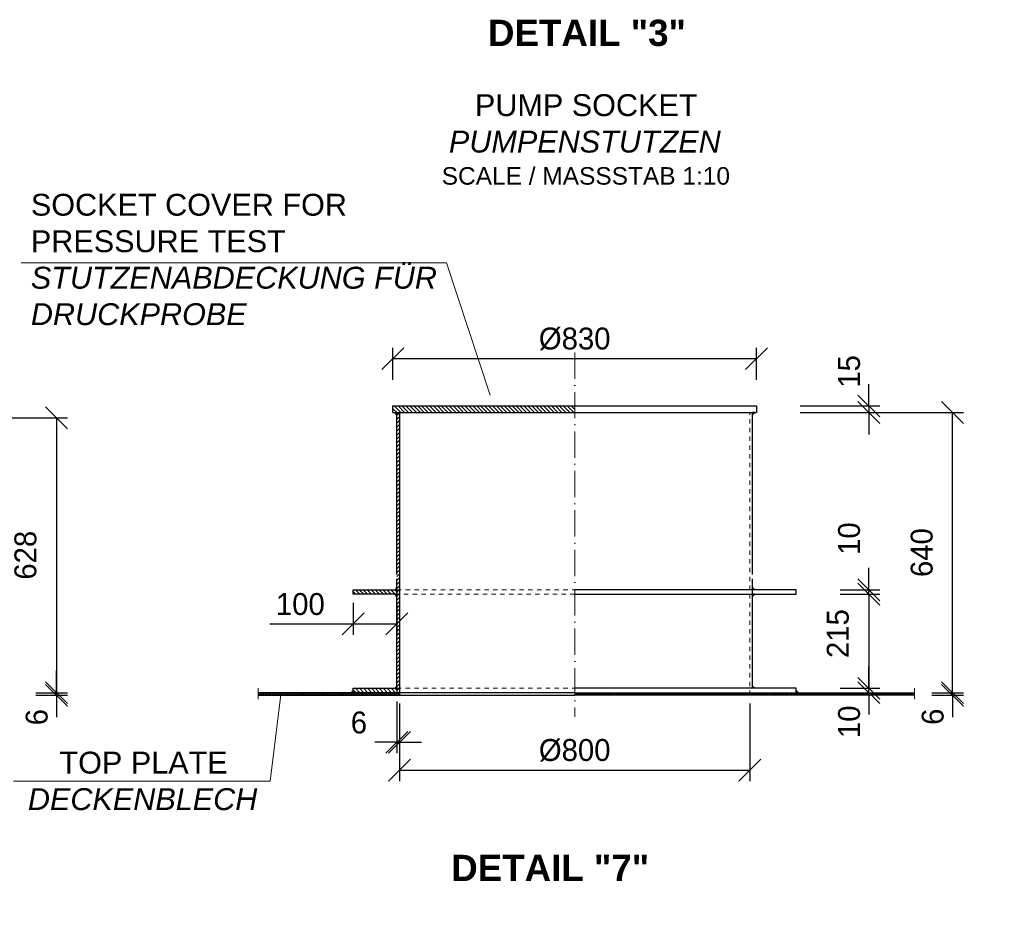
# Model space of a CAD drawing. Header units: millimetres. Extents: x -14064 to 10606674, y -83552 to 74051.
# Tile 584 of 656: x 35837 to 38086, y -46400 to -44331. Entities that reach past the tile are written whole.
import ezdxf

# ---------------------------------------------------------------- set-up
doc = ezdxf.new("R2010")
doc.units = ezdxf.units.MM
doc.linetypes.add('ACAD_ISO10W100', pattern=[18, 12, -3, 0, -3])
doc.linetypes.add('JIS_02_1.0', pattern=[2, 1, -1])
doc.layers.add('Bemaßung', color=7, linetype='Continuous', lineweight=9)
doc.layers.add('Beschriftung', color=7, linetype='Continuous', lineweight=9)
doc.styles.add('LBB3.5M1000', font='isocp.shx', dxfattribs={"height": 3.5})
doc.dimstyles.new('DIN', dxfattribs={"dimtxt": 2.5, "dimasz": 2.5, "dimexe": 1.25, "dimexo": 0.625, "dimtad": 1, "dimtih": 1, "dimdec": 4, "dimdsep": 46, "dimlunit": 6, "dimtxsty": 'Standard', "dimcen": 2.5, "dimadec": 0, "dimazin": 0, "dimtfac": 1, "dimtdec": 4, "dimtmove": 0, "dimatfit": 3, "dimfxl": 0, "dimtvp": 1, "dimtolj": 1, "dimtzin": 0, "dimarcsym": 0})

# ---------------------------------------------------------------- blocks, each defined once
blk = doc.blocks.new('_Oblique')
at = {"color": 0, "linetype": 'ByBlock', "lineweight": -2}
blk.add_line((-0.5, -0.5), (0.5, 0.5), dxfattribs=at)
blk = doc.blocks.new('*D425')
at = {"layer": 'Bemaßung', "color": 0, "lineweight": -2, "transparency": 16777216}
for p, q in [((35921.4, -45868.2), (35921.4, -45818.2)), ((35874.3, -45868.2), (35946.4, -45868.2)), ((35874.3, -45874.2), (35946.4, -45874.2)), ((35921.4, -45874.2), (35921.4, -45868.2)), ((35921.4, -45874.2), (35921.4, -45924.2))]:
    blk.add_line(p, q, dxfattribs=at)
at = {"layer": 'DEFPOINTS', "color": 0, "transparency": 16777216}
for p in [(35834.3, -45868.2), (35834.3, -45874.2), (35921.4, -45868.2)]:
    blk.add_point(p, dxfattribs=at)
at = {"layer": 'Bemaßung', "color": 0, "lineweight": -2, "transparency": 16777216, "xscale": 50, "yscale": 50, "zscale": 50}
for p, rotation in [((35921.4, -45868.2), 270), ((35921.4, -45874.2), 90)]:
    blk.add_blockref('_Oblique', p, dxfattribs=dict(at, rotation=rotation))
at = {"layer": 'Bemaßung', "color": 0, "transparency": 16777216, "insert": (35876.4, -45924.2), "char_height": 50, "attachment_point": 5, "rotation": 90}
blk.add_mtext('\\A1;6', dxfattribs=at)
blk = doc.blocks.new('*D426')
at = {"layer": 'Bemaßung', "color": 0, "lineweight": -2, "transparency": 16777216}
for p, q in [((35558.6, -45240.2), (35946.4, -45240.2)), ((35921.4, -45240.2), (35921.4, -45868.2)), ((35874.3, -45868.2), (35946.4, -45868.2))]:
    blk.add_line(p, q, dxfattribs=at)
at = {"layer": 'DEFPOINTS', "color": 0, "transparency": 16777216}
for p in [(35518.6, -45240.2), (35834.3, -45868.2), (35921.4, -45868.2)]:
    blk.add_point(p, dxfattribs=at)
at = {"layer": 'Bemaßung', "color": 0, "lineweight": -2, "transparency": 16777216, "xscale": 50, "yscale": 50, "zscale": 50}
for p, rotation in [((35921.4, -45240.2), 90), ((35921.4, -45868.2), 270)]:
    blk.add_blockref('_Oblique', p, dxfattribs=dict(at, rotation=rotation))
at = {"layer": 'Bemaßung', "color": 0, "transparency": 16777216, "insert": (35850.7, -45554.2), "char_height": 50, "attachment_point": 5, "rotation": 90}
blk.add_mtext('\\A1;628', dxfattribs=at)
blk = doc.blocks.new('*D367')
at = {"layer": 'Bemaßung', "color": 0, "lineweight": -2, "transparency": 16777216}
for p, q in [((37776.5, -45858.2), (37776.5, -45808.2)), ((37710.7, -45858.2), (37801.5, -45858.2)), ((37776.5, -45868.2), (37776.5, -45858.2)), ((37710.7, -45868.2), (37801.5, -45868.2)), ((37776.5, -45868.2), (37776.5, -45918.2))]:
    blk.add_line(p, q, dxfattribs=at)
at = {"layer": 'DEFPOINTS', "color": 0, "transparency": 16777216}
for p in [(37610.7, -45858.2), (37776.5, -45858.2), (37610.7, -45868.2)]:
    blk.add_point(p, dxfattribs=at)
at = {"layer": 'Bemaßung', "color": 0, "lineweight": -2, "transparency": 16777216, "xscale": 50, "yscale": 50, "zscale": 50}
for p, rotation in [((37776.5, -45858.2), 270), ((37776.5, -45868.2), 90)]:
    blk.add_blockref('_Oblique', p, dxfattribs=dict(at, rotation=rotation))
at = {"layer": 'Bemaßung', "color": 0, "transparency": 16777216, "insert": (37731.5, -45934.7), "char_height": 50, "attachment_point": 5, "rotation": 90}
blk.add_mtext('\\A1;10', dxfattribs=at)
blk = doc.blocks.new('*D368')
at = {"layer": 'Bemaßung', "color": 0, "lineweight": -2, "transparency": 16777216}
for p, q in [((37710.7, -45643.2), (37801.5, -45643.2)), ((37776.5, -45643.2), (37776.5, -45858.2)), ((37710.7, -45858.2), (37801.5, -45858.2))]:
    blk.add_line(p, q, dxfattribs=at)
at = {"layer": 'DEFPOINTS', "color": 0, "transparency": 16777216}
for p in [(37610.7, -45643.2), (37610.7, -45858.2), (37776.5, -45858.2)]:
    blk.add_point(p, dxfattribs=at)
at = {"layer": 'Bemaßung', "color": 0, "lineweight": -2, "transparency": 16777216, "xscale": 50, "yscale": 50, "zscale": 50}
for p, rotation in [((37776.5, -45643.2), 90), ((37776.5, -45858.2), 270)]:
    blk.add_blockref('_Oblique', p, dxfattribs=dict(at, rotation=rotation))
at = {"layer": 'Bemaßung', "color": 0, "transparency": 16777216, "insert": (37705.8, -45733.2), "char_height": 50, "attachment_point": 5, "rotation": 90}
blk.add_mtext('\\A1;215', dxfattribs=at)
blk = doc.blocks.new('*D369')
at = {"layer": 'Bemaßung', "color": 0, "lineweight": -2, "transparency": 16777216}
for p, q in [((37776.5, -45633.2), (37776.5, -45583.2)), ((37710.7, -45633.2), (37801.5, -45633.2)), ((37710.7, -45643.2), (37801.5, -45643.2)), ((37776.5, -45643.2), (37776.5, -45633.2)), ((37776.5, -45643.2), (37776.5, -45693.2))]:
    blk.add_line(p, q, dxfattribs=at)
at = {"layer": 'DEFPOINTS', "color": 0, "transparency": 16777216}
for p in [(37610.7, -45633.2), (37610.7, -45643.2), (37776.5, -45633.2)]:
    blk.add_point(p, dxfattribs=at)
at = {"layer": 'Bemaßung', "color": 0, "lineweight": -2, "transparency": 16777216, "xscale": 50, "yscale": 50, "zscale": 50}
for p, rotation in [((37776.5, -45633.2), 270), ((37776.5, -45643.2), 90)]:
    blk.add_blockref('_Oblique', p, dxfattribs=dict(at, rotation=rotation))
at = {"layer": 'Bemaßung', "color": 0, "transparency": 16777216, "insert": (37731.5, -45516.2), "char_height": 50, "attachment_point": 5, "rotation": 90}
blk.add_mtext('\\A1;10', dxfattribs=at)
blk = doc.blocks.new('*D370')
at = {"layer": 'Bemaßung', "color": 0, "lineweight": -2, "transparency": 16777216}
for p, q in [((37967.5, -45868.2), (37967.5, -45818.2)), ((37920.4, -45868.2), (37992.5, -45868.2)), ((37920.4, -45874.2), (37992.5, -45874.2)), ((37967.5, -45874.2), (37967.5, -45868.2)), ((37967.5, -45874.2), (37967.5, -45924.2))]:
    blk.add_line(p, q, dxfattribs=at)
at = {"layer": 'DEFPOINTS', "color": 0, "transparency": 16777216}
for p in [(37880.4, -45868.2), (37880.4, -45874.2), (37967.5, -45868.2)]:
    blk.add_point(p, dxfattribs=at)
at = {"layer": 'Bemaßung', "color": 0, "lineweight": -2, "transparency": 16777216, "xscale": 50, "yscale": 50, "zscale": 50}
for p, rotation in [((37967.5, -45868.2), 270), ((37967.5, -45874.2), 90)]:
    blk.add_blockref('_Oblique', p, dxfattribs=dict(at, rotation=rotation))
at = {"layer": 'Bemaßung', "color": 0, "transparency": 16777216, "insert": (37922.5, -45923.2), "char_height": 50, "attachment_point": 5, "rotation": 90}
blk.add_mtext('\\A1;6', dxfattribs=at)
blk = doc.blocks.new('*D430')
at = {"layer": 'Bemaßung', "color": 0, "lineweight": -2, "transparency": 16777216}
for p, q in [((37619.7, -45228.2), (37992.5, -45228.2)), ((37967.5, -45868.2), (37967.5, -45228.2)), ((37980.4, -45868.2), (37992.5, -45868.2))]:
    blk.add_line(p, q, dxfattribs=at)
at = {"layer": 'DEFPOINTS', "color": 0, "transparency": 16777216}
for p in [(37519.7, -45228.2), (37967.5, -45228.2), (37880.4, -45868.2)]:
    blk.add_point(p, dxfattribs=at)
at = {"layer": 'Bemaßung', "color": 0, "lineweight": -2, "transparency": 16777216, "xscale": 50, "yscale": 50, "zscale": 50}
for p, rotation in [((37967.5, -45228.2), 90), ((37967.5, -45868.2), 270)]:
    blk.add_blockref('_Oblique', p, dxfattribs=dict(at, rotation=rotation))
at = {"layer": 'Bemaßung', "color": 0, "transparency": 16777216, "insert": (37897.4, -45548.2), "char_height": 50, "attachment_point": 5, "rotation": 90}
blk.add_mtext('\\A1;640', dxfattribs=at)
blk = doc.blocks.new('*D431')
at = {"layer": 'Bemaßung', "color": 0, "lineweight": -2, "transparency": 16777216}
for p, q in [((37776.5, -45213.2), (37776.5, -45163.2)), ((37619.7, -45213.2), (37801.5, -45213.2)), ((37776.5, -45213.2), (37776.5, -45228.2)), ((37619.7, -45228.2), (37801.5, -45228.2)), ((37776.5, -45228.2), (37776.5, -45278.2))]:
    blk.add_line(p, q, dxfattribs=at)
at = {"layer": 'DEFPOINTS', "color": 0, "transparency": 16777216}
for p in [(37519.7, -45213.2), (37519.7, -45228.2), (37776.5, -45228.2)]:
    blk.add_point(p, dxfattribs=at)
at = {"layer": 'Bemaßung', "color": 0, "lineweight": -2, "transparency": 16777216, "xscale": 50, "yscale": 50, "zscale": 50}
for p, rotation in [((37776.5, -45213.2), 270), ((37776.5, -45228.2), 90)]:
    blk.add_blockref('_Oblique', p, dxfattribs=dict(at, rotation=rotation))
at = {"layer": 'Bemaßung', "color": 0, "transparency": 16777216, "insert": (37731.5, -45134.2), "char_height": 50, "attachment_point": 5, "rotation": 90}
blk.add_mtext('\\A1;15', dxfattribs=at)
blk = doc.blocks.new('*D371')
at = {"layer": 'Bemaßung', "color": 0, "lineweight": -2, "transparency": 16777216}
for p, q in [((36598.7, -45663.2), (36598.7, -45736)), ((36698.7, -45663.2), (36698.7, -45736)), ((36408.2, -45711), (36598.7, -45711)), ((36598.7, -45711), (36698.7, -45711))]:
    blk.add_line(p, q, dxfattribs=at)
at = {"layer": 'DEFPOINTS', "color": 0, "transparency": 16777216}
for p in [(36598.7, -45643.2), (36698.7, -45643.2), (36698.7, -45711)]:
    blk.add_point(p, dxfattribs=at)
at = {"layer": 'Bemaßung', "color": 0, "lineweight": -2, "transparency": 16777216, "xscale": 50, "yscale": 50, "zscale": 50, "rotation": 180}
blk.add_blockref('_Oblique', (36598.7, -45711), dxfattribs=at)
at = {"layer": 'Bemaßung', "color": 0, "lineweight": -2, "transparency": 16777216, "xscale": 50, "yscale": 50, "zscale": 50}
blk.add_blockref('_Oblique', (36698.7, -45711), dxfattribs=at)
at = {"layer": 'Bemaßung', "color": 0, "transparency": 16777216, "insert": (36478.2, -45666), "char_height": 50, "attachment_point": 5}
blk.add_mtext('\\A1;100', dxfattribs=at)
blk = doc.blocks.new('*D372')
at = {"layer": 'Bemaßung', "color": 0, "lineweight": -2, "transparency": 16777216}
for p, q in [((36704.7, -45893.2), (36704.7, -46070.1)), ((37504.7, -45893.2), (37504.7, -46070.1)), ((36704.7, -46045.1), (37504.7, -46045.1))]:
    blk.add_line(p, q, dxfattribs=at)
at = {"layer": 'DEFPOINTS', "color": 0, "transparency": 16777216}
for p in [(36704.7, -45873.2), (37504.7, -45873.2), (37504.7, -46045.1)]:
    blk.add_point(p, dxfattribs=at)
at = {"layer": 'Bemaßung', "color": 0, "lineweight": -2, "transparency": 16777216, "xscale": 50, "yscale": 50, "zscale": 50, "rotation": 180}
blk.add_blockref('_Oblique', (36704.7, -46045.1), dxfattribs=at)
at = {"layer": 'Bemaßung', "color": 0, "lineweight": -2, "transparency": 16777216, "xscale": 50, "yscale": 50, "zscale": 50}
blk.add_blockref('_Oblique', (37504.7, -46045.1), dxfattribs=at)
at = {"layer": 'Bemaßung', "color": 0, "transparency": 16777216, "insert": (37104.7, -46000.1), "char_height": 50, "attachment_point": 5}
blk.add_mtext('\\A1;%%C800', dxfattribs=at)
blk = doc.blocks.new('*D373')
at = {"layer": 'Bemaßung', "color": 0, "lineweight": -2, "transparency": 16777216}
for p, q in [((36698.7, -45888.2), (36698.7, -46006.6)), ((36704.7, -45894.2), (36704.7, -46006.6)), ((36698.7, -45981.6), (36648.7, -45981.6)), ((36698.7, -45981.6), (36704.7, -45981.6)), ((36704.7, -45981.6), (36754.7, -45981.6))]:
    blk.add_line(p, q, dxfattribs=at)
at = {"layer": 'DEFPOINTS', "color": 0, "transparency": 16777216}
for p in [(36698.7, -45868.2), (36704.7, -45874.2), (36704.7, -45981.6)]:
    blk.add_point(p, dxfattribs=at)
at = {"layer": 'Bemaßung', "color": 0, "lineweight": -2, "transparency": 16777216, "xscale": 50, "yscale": 50, "zscale": 50}
blk.add_blockref('_Oblique', (36698.7, -45981.6), dxfattribs=at)
at = {"layer": 'Bemaßung', "color": 0, "lineweight": -2, "transparency": 16777216, "xscale": 50, "yscale": 50, "zscale": 50, "rotation": 180}
blk.add_blockref('_Oblique', (36704.7, -45981.6), dxfattribs=at)
at = {"layer": 'Bemaßung', "color": 0, "transparency": 16777216, "insert": (36612, -45936.6), "char_height": 50, "attachment_point": 5}
blk.add_mtext('\\A1;6', dxfattribs=at)
blk = doc.blocks.new('*D432')
at = {"layer": 'Bemaßung', "color": 0, "lineweight": -2, "transparency": 16777216}
for p, q in [((36689.7, -45153.2), (36689.7, -45080)), ((37519.7, -45153.2), (37519.7, -45080)), ((36689.7, -45105), (37519.7, -45105))]:
    blk.add_line(p, q, dxfattribs=at)
at = {"layer": 'DEFPOINTS', "color": 0, "transparency": 16777216}
for p in [(37519.7, -45105), (36689.7, -45213.2), (37519.7, -45213.2)]:
    blk.add_point(p, dxfattribs=at)
at = {"layer": 'Bemaßung', "color": 0, "lineweight": -2, "transparency": 16777216, "xscale": 50, "yscale": 50, "zscale": 50, "rotation": 180}
blk.add_blockref('_Oblique', (36689.7, -45105), dxfattribs=at)
at = {"layer": 'Bemaßung', "color": 0, "lineweight": -2, "transparency": 16777216, "xscale": 50, "yscale": 50, "zscale": 50}
blk.add_blockref('_Oblique', (37519.7, -45105), dxfattribs=at)
at = {"layer": 'Bemaßung', "color": 0, "transparency": 16777216, "insert": (37104.7, -45060), "char_height": 50, "attachment_point": 5}
blk.add_mtext('\\A1;%%c830', dxfattribs=at)

msp = doc.modelspace()

# ---------------------------------------------------------------- hatches: boundary and pattern name
at = {"lineweight": 5}
h = msp.add_hatch(dxfattribs=at)
h.set_pattern_fill('ANSI31', color=256, scale=2, angle=90)
h.set_pattern_definition([(135, (-41667.1613, 123676.335), (-4.49012806, -4.49012806), [])])
h.paths.add_polyline_path([(36689.71664, -45228.17523), (37104.71664, -45228.17523), (37104.71664, -45213.17523), (36689.71664, -45213.17523)])
h = msp.add_hatch(color=256)
h.dxf.hatch_style = 1
h.paths.add_polyline_path([(36693.71664, -45228.17523), (36698.71664, -45228.17523), (36698.71664, -45233.17523)])
h = msp.add_hatch(dxfattribs=at)
h.set_pattern_fill('ANSI31', color=256, scale=2)
h.set_pattern_definition([(45, (-41721.0274, 123652.8177), (-4.49012806, 4.49012806), [])])
h.paths.add_polyline_path([(36704.71664, -45228.17523), (36698.71664, -45228.17523), (36698.71664, -45598.17523), (36698.71664, -45608.17523), (36698.71664, -45858.17523), (36698.71664, -45868.17523), (36704.71664, -45868.17523)])
h = msp.add_hatch(color=256)
h.dxf.hatch_style = 1
h.paths.add_polyline_path([(37515.71664, -45228.17523), (37510.71664, -45228.17523), (37510.71664, -45233.17523)])
h = msp.add_hatch(dxfattribs=at)
h.set_pattern_fill('ANSI31', color=256, scale=2, angle=90)
h.set_pattern_definition([(135, (-41721.0274, 123652.8177), (-4.49012806, -4.49012806), [])])
h.paths.add_polyline_path([(36698.71664, -45633.17523), (36598.71664, -45633.17523), (36598.71664, -45643.17523), (36698.71664, -45643.17523)])
h.paths.add_polyline_path([(36698.71664, -45868.17523), (36698.71664, -45858.17523), (36598.71664, -45858.17523), (36598.71664, -45868.17523)])
h = msp.add_hatch(color=256)
h.dxf.hatch_style = 1
h.paths.add_polyline_path([(36693.71664, -45633.17523), (36698.71664, -45633.17523), (36698.71664, -45628.17523)])
h = msp.add_hatch(color=256)
h.dxf.hatch_style = 1
h.paths.add_polyline_path([(36693.71664, -45643.17523), (36698.71664, -45643.17523), (36698.71664, -45648.17523)])
h = msp.add_hatch(color=256)
h.dxf.hatch_style = 1
h.paths.add_polyline_path([(37515.71664, -45633.17523), (37510.71664, -45633.17523), (37510.71664, -45628.17523)])
h = msp.add_hatch(color=256)
h.dxf.hatch_style = 1
h.paths.add_polyline_path([(37515.71664, -45643.17523), (37510.71664, -45643.17523), (37510.71664, -45648.17523)])
h = msp.add_hatch(color=256)
h.dxf.hatch_style = 1
h.paths.add_polyline_path([(36593.71664, -45868.17523), (36598.71664, -45868.17523), (36598.71664, -45863.17523)])
h = msp.add_hatch(color=256)
h.dxf.hatch_style = 1
h.paths.add_polyline_path([(36693.71664, -45858.17523), (36698.71664, -45858.17523), (36698.71664, -45853.17523)])
h = msp.add_hatch(color=256)
h.dxf.hatch_style = 1
h.paths.add_polyline_path([(37515.71664, -45858.17523), (37510.71664, -45858.17523), (37510.71664, -45853.17523)])
h = msp.add_hatch(color=256)
h.dxf.hatch_style = 1
h.paths.add_polyline_path([(37615.71664, -45868.17523), (37610.71664, -45868.17523), (37610.71664, -45863.17523)])
at = {"layer": 'Bemaßung', "lineweight": 5}
h = msp.add_hatch(dxfattribs=at)
h.set_pattern_fill('ANSI31', color=256)
h.set_pattern_definition([(45, (-41721.0274, 123652.8177), (-2.24506403, 2.24506403), [])])
h.paths.add_polyline_path([(36704.71664, -45868.17523), (36382.07807, -45868.17523), (36382.07807, -45874.17523), (36704.71664, -45874.17523)])
h.paths.add_polyline_path([(37504.71664, -45868.17523), (37104.71664, -45868.17523), (37104.71664, -45874.17523), (37504.71664, -45874.17523)])
h.paths.add_polyline_path([(37880.43366, -45868.17523), (37504.71664, -45868.17523), (37504.71664, -45874.17523), (37880.43366, -45874.17523)])

# ---------------------------------------------------------------- linework, layer by layer
at = {"linetype": 'ACAD_ISO10W100', "lineweight": 18, "ltscale": 5}
for p, q in [((37104.71664, -45091.17523), (37104.71664, -45923.17523)), ((37104.71664, -45228.17523), (37104.71664, -45213.17523)), ((36382.07807, -45858.17523), (36382.07807, -45883.17523)), ((37880.43366, -45858.17523), (37880.43366, -45883.17523))]:
    msp.add_line(p, q, dxfattribs=at)
for p, q in [((36689.71664, -45228.17523), (36689.71664, -45213.17523)), ((36689.71664, -45213.17523), (37519.71664, -45213.17523)), ((37519.71664, -45213.17523), (37519.71664, -45228.17523)), ((36689.71664, -45228.17523), (37519.71664, -45228.17523)), ((36698.71664, -45598.17523), (36698.71664, -45228.17523)), ((36704.71664, -45228.17523), (36704.71664, -45874.17523)), ((37510.71664, -45598.17523), (37510.71664, -45228.17523)), ((36698.71664, -45858.17523), (36698.71664, -45608.17523)), ((37510.71664, -45858.17523), (37510.71664, -45608.17523)), ((37104.71664, -45868.17523), (36382.07807, -45868.17523)), ((36382.07807, -45874.17523), (37104.71664, -45874.17523)), ((37104.71664, -45868.17523), (37880.43366, -45868.17523)), ((37880.43366, -45874.17523), (37104.71664, -45874.17523))]:
    msp.add_line(p, q)
at = {"linetype": 'JIS_02_1.0', "lineweight": 18, "ltscale": 10}
for p, q in [((37504.71664, -45873.17523), (37504.71664, -45228.17523)), ((36698.71664, -45633.17523), (37104.71664, -45633.17523)), ((37104.71664, -45643.17523), (36698.71664, -45643.17523)), ((36698.71664, -45858.17523), (37104.71664, -45858.17523))]:
    msp.add_line(p, q, dxfattribs=at)
for points in [[(36693.71664, -45228.17523), (36698.71664, -45228.17523), (36698.71664, -45233.17523)], [(37515.71664, -45228.17523), (37510.71664, -45228.17523), (37510.71664, -45233.17523)], [(36698.71664, -45643.17523), (36598.71664, -45643.17523), (36598.71664, -45633.17523), (36698.71664, -45633.17523)], [(36693.71664, -45633.17523), (36698.71664, -45633.17523), (36698.71664, -45628.17523)], [(36693.71664, -45643.17523), (36698.71664, -45643.17523), (36698.71664, -45648.17523)], [(37515.71664, -45633.17523), (37510.71664, -45633.17523), (37510.71664, -45628.17523)], [(37515.71664, -45643.17523), (37510.71664, -45643.17523), (37510.71664, -45648.17523)], [(36593.71664, -45868.17523), (36598.71664, -45868.17523), (36598.71664, -45863.17523)], [(36598.71664, -45858.17523), (36698.71664, -45858.17523), (36698.71664, -45868.17523), (36598.71664, -45868.17523)], [(36693.71664, -45858.17523), (36698.71664, -45858.17523), (36698.71664, -45853.17523)], [(37515.71664, -45858.17523), (37510.71664, -45858.17523), (37510.71664, -45853.17523)], [(37615.71664, -45868.17523), (37610.71664, -45868.17523), (37610.71664, -45863.17523)]]:
    msp.add_lwpolyline(points, close=True)
for points in [[(37104.71664, -45643.17523), (37610.71664, -45643.17523), (37610.71664, -45633.17523), (37104.71664, -45633.17523)], [(37104.71664, -45868.17523), (37610.71664, -45868.17523), (37610.71664, -45858.17523), (37104.71664, -45858.17523)]]:
    msp.add_lwpolyline(points)
at = {"layer": 'Beschriftung'}
for p, q in [((35840.3658, -44885.83428), (36811.86764, -44885.83428)), ((36811.86764, -44885.83428), (36911.41163, -45188.12886)), ((36409.36985, -46070.27733), (36433.54953, -45873.17523)), ((35822.86792, -46070.27733), (36409.36985, -46070.27733))]:
    msp.add_line(p, q, dxfattribs=at)

# ---------------------------------------------------------------- texts
at = {"layer": 'Beschriftung', "attachment_point": 1, "style": 'LBB3.5M1000'}
for s, insert, char_height, width in [('\\pi172.05;{\\fArial|b1|i0|c0|p34;DETAIL "2"}', (34488.60757, -44330.68119), 60, 785.9141179), ('\\pi172.05;{\\fArial|b1|i0|c0|p34;DETAIL "3"}', (36734.71349, -44330.68119), 60, 785.9141179), ('\\pi18.912;{\\fArial|b0|i0|c0|p34;COLLECTING SOCKET\\P\\pi85.675;\\fArial|b0|i1|c0|p34;SAMMELSTUTZEN\\P\\pi66.34;\\fArial|b0|i0|c0|p34;\\H0.8x;SCALE / MASSSTAB 1:10}', (34488.60757, -44500.88051), 50, 785.9141179), ('\\pi142.14;{\\fArial|b0|i0|c0|p34;PUMP SOCKET\\P\\pi82.793;\\fArial|b0|i1|c0|p34;PUMPENSTUTZEN\\P\\pi66.34;\\fArial|b0|i0|c0|p34;\\H0.8x;SCALE / MASSSTAB 1:10}', (36734.71349, -44500.88051), 50, 785.9141179), ('{\\fArial|b0|i0|c0|p34;SOCKET COVER FOR PRESSURE TEST\\P\\fArial|b0|i1|c0|p34;STUTZENABDECKUNG FÜR DRUCKPROBE}', (35862.85424, -44728.47031), 50, 929.6354991), ('\\pi75.491;{\\fArial|b0|i0|c0|p34;TOP PLATE\\P\\pi3.3734;\\fArial|b0|i1|c0|p34;DECKENBLECH}', (35852.67312, -46002.98823), 50, 529.8709739), ('\\pi172.05;{\\fArial|b1|i0|c0|p34;DETAIL "6"}', (34396.92455, -46238.58243), 60, 785.9141179), ('\\pi172.05;{\\fArial|b1|i0|c0|p34;DETAIL "7"}', (36650.72793, -46238.58243), 60, 785.9141179)]:
    msp.add_mtext(s, dxfattribs=dict(at, insert=insert, char_height=char_height, width=width))

# ---------------------------------------------------------------- dimensions: what is measured, and where the dimension line sits
at = {"layer": 'Bemaßung'}
for base, p1, p2, text, override, picture, middle in [((37519.71664, -45105.03718), (36689.71664, -45213.17523), (37519.71664, -45213.17523), '%%c830', {"dimscale": 20, "dimexo": 3, "dimgap": 1, "dimdec": 2, "dimblk1": 'Oblique', "dimblk2": 'Oblique', "dimsah": 1, "dimtdec": 2}, '*D432', (37104.71664, -45060.03718)), ((37504.71664, -46045.07793), (36704.71664, -45873.17523), (37504.71664, -45873.17523), '%%C800', {"dimscale": 20, "dimexo": 1, "dimgap": 1, "dimdec": 2, "dimblk1": 'Oblique', "dimblk2": 'Oblique', "dimsah": 1, "dimtdec": 2}, '*D372', (37104.71664, -46000.07793))]:
    dim = msp.add_linear_dim(base=base, p1=p1, p2=p2, text=text, dimstyle='DIN', override=override, dxfattribs=at)
    dim.commit()
    dim.dimension.update_dxf_attribs({"geometry": picture, "text_midpoint": middle})
for base, p1, p2, override, picture, middle in [((37776.48278, -45228.17523), (37519.71664, -45213.17523), (37519.71664, -45228.17523), {"dimscale": 20, "dimexo": 5, "dimgap": 1, "dimdec": 2, "dimblk1": 'Oblique', "dimblk2": 'Oblique', "dimsah": 1, "dimtdec": 2, "dimtmove": 1}, '*D431', (37776.48278, -45134.18586)), ((35921.43662, -45868.17523), (35518.61073, -45240.17523), (35834.32775, -45868.17523), {"dimscale": 20, "dimexo": 2, "dimgap": 1, "dimdec": 2, "dimblk1": 'Oblique', "dimblk2": 'Oblique', "dimsah": 1, "dimtdec": 2, "dimtmove": 2}, '*D426', (35850.72229, -45554.17523)), ((37967.54254, -45228.17523), (37880.43366, -45868.17523), (37519.71664, -45228.17523), {"dimscale": 20, "dimexo": 5, "dimgap": 1, "dimdec": 2, "dimblk1": 'Oblique', "dimblk2": 'Oblique', "dimsah": 1, "dimtdec": 2, "dimtmove": 2}, '*D430', (37897.39038, -45548.17523)), ((37776.48278, -45633.17523), (37610.71664, -45643.17523), (37610.71664, -45633.17523), {"dimscale": 20, "dimexo": 5, "dimgap": 1, "dimdec": 2, "dimblk1": 'Oblique', "dimblk2": 'Oblique', "dimsah": 1, "dimtdec": 2, "dimtmove": 1}, '*D369', (37776.48278, -45516.17468)), ((37776.48278, -45858.17523), (37610.71664, -45643.17523), (37610.71664, -45858.17523), {"dimscale": 20, "dimexo": 5, "dimgap": 1, "dimdec": 2, "dimblk1": 'Oblique', "dimblk2": 'Oblique', "dimsah": 1, "dimtdec": 2, "dimtmove": 2}, '*D368', (37705.75652, -45733.17523)), ((35921.43662, -45868.17523), (35834.32775, -45874.17523), (35834.32775, -45868.17523), {"dimscale": 20, "dimexo": 2, "dimgap": 1, "dimdec": 2, "dimblk1": 'Oblique', "dimblk2": 'Oblique', "dimsah": 1, "dimtdec": 2, "dimtmove": 1}, '*D425', (35921.43662, -45924.17523)), ((37776.48278, -45858.17523), (37610.71664, -45868.17523), (37610.71664, -45858.17523), {"dimscale": 20, "dimexo": 5, "dimgap": 1, "dimdec": 2, "dimblk1": 'Oblique', "dimblk2": 'Oblique', "dimsah": 1, "dimtdec": 2, "dimtmove": 1}, '*D367', (37776.48278, -45934.66727)), ((37967.54254, -45868.17523), (37880.43366, -45874.17523), (37880.43366, -45868.17523), {"dimscale": 20, "dimexo": 2, "dimgap": 1, "dimdec": 2, "dimblk1": 'Oblique', "dimblk2": 'Oblique', "dimsah": 1, "dimtdec": 2, "dimtmove": 1}, '*D370', (37967.54254, -45923.17523))]:
    dim = msp.add_linear_dim(base=base, p1=p1, p2=p2, angle=90, dimstyle='DIN', override=override, dxfattribs=at)
    dim.commit()
    dim.dimension.update_dxf_attribs({"geometry": picture, "text_midpoint": middle, "dimtype": 160})
for base, p1, p2, picture, middle in [((36698.71664, -45710.9902), (36598.71664, -45643.17523), (36698.71664, -45643.17523), '*D371', (36478.18325, -45710.9902)), ((36704.71664, -45981.62658), (36698.71664, -45868.17523), (36704.71664, -45874.17523), '*D373', (36612.04998, -45981.62658))]:
    dim = msp.add_linear_dim(base=base, p1=p1, p2=p2, dimstyle='DIN', override={"dimscale": 20, "dimexo": 1, "dimgap": 1, "dimdec": 2, "dimblk1": 'Oblique', "dimblk2": 'Oblique', "dimsah": 1, "dimtdec": 2, "dimtmove": 1}, dxfattribs=at)
    dim.commit()
    dim.dimension.update_dxf_attribs({"geometry": picture, "text_midpoint": middle, "dimtype": 160})

doc.saveas('drawing.dxf')
